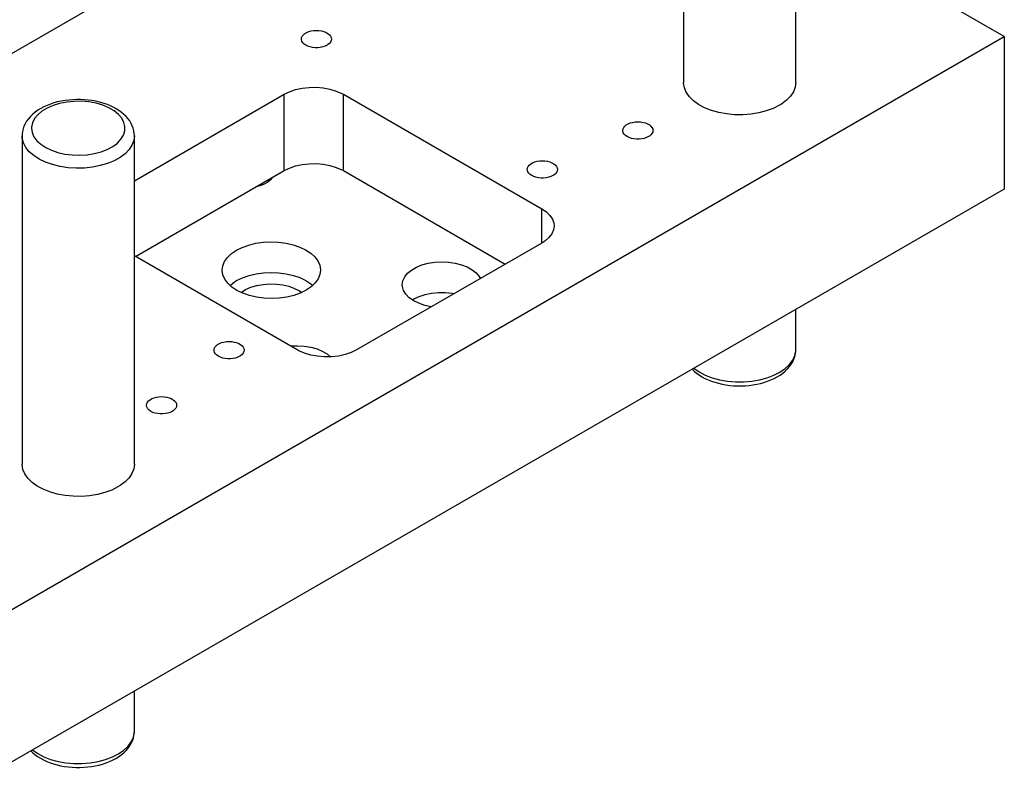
# Model space of a CAD drawing. Header units: inches. Extents: x 3 to 351, y 4 to 271.
# Tile 502 of 530: x 240 to 246.58, y 241.61 to 246.62. Entities that reach past the tile are written whole.
import ezdxf

# ---------------------------------------------------------------- set-up
doc = ezdxf.new("R2010")
doc.units = ezdxf.units.IN
doc.header["$LTSCALE"] = 0.5
doc.header["$MEASUREMENT"] = 0
doc.layers.add('STR_1', color=7, linetype='Continuous')

msp = doc.modelspace()

# ---------------------------------------------------------------- linework, layer by layer
at = {"layer": 'STR_1', "color": 9, "linetype": 'Continuous'}
for p, q in [((244.4372, 248.3955), (244.4372, 246.2012)), ((245.1872, 246.2012), (245.1872, 248.3955)), ((240.1631, 246.0377), (240.1426, 246.0268)), ((240.1847, 246.0475), (240.1631, 246.0377)), ((240.2072, 246.0562), (240.1847, 246.0475)), ((240.2305, 246.0639), (240.2072, 246.0562)), ((240.2546, 246.0705), (240.2305, 246.0639)), ((240.2792, 246.076), (240.2546, 246.0705)), ((240.3043, 246.0803), (240.2792, 246.076)), ((240.3298, 246.0836), (240.3043, 246.0803)), ((240.3555, 246.0858), (240.3298, 246.0836)), ((240.3815, 246.0868), (240.3555, 246.0858)), ((240.4074, 246.0867), (240.3815, 246.0868)), ((240.4334, 246.0856), (240.4074, 246.0867)), ((240.4591, 246.0832), (240.4334, 246.0856)), ((240.4846, 246.0798), (240.4591, 246.0832)), ((240.5096, 246.0753), (240.4846, 246.0798)), ((240.5342, 246.0697), (240.5096, 246.0753)), ((240.5581, 246.063), (240.5342, 246.0697)), ((240.5813, 246.0552), (240.5581, 246.063)), ((240.6036, 246.0463), (240.5813, 246.0552)), ((240.625, 246.0364), (240.6036, 246.0463)), ((240.6452, 246.0256), (240.625, 246.0364)), ((240.0731, 245.9734), (240.0596, 245.9579)), ((240.0883, 245.9882), (240.0731, 245.9734)), ((240.105, 246.002), (240.0883, 245.9882)), ((240.1231, 246.0149), (240.105, 246.002)), ((240.1426, 246.0268), (240.1231, 246.0149)), ((240.6642, 246.0137), (240.6452, 246.0256)), ((240.6818, 246.0011), (240.6642, 246.0137)), ((240.698, 245.9876), (240.6818, 246.0011)), ((240.7125, 245.9734), (240.698, 245.9876)), ((240.7254, 245.9586), (240.7125, 245.9734)), ((240.0303, 245.9079), (240.0244, 245.8906)), ((240.0382, 245.925), (240.0303, 245.9079)), ((240.048, 245.9417), (240.0382, 245.925)), ((240.0596, 245.9579), (240.048, 245.9417)), ((240.7365, 245.9433), (240.7254, 245.9586)), ((240.746, 245.9275), (240.7365, 245.9433)), ((240.7538, 245.9113), (240.746, 245.9275)), ((240.7599, 245.8948), (240.7538, 245.9113)), ((240.0182, 245.8557), (240.0178, 245.8441)), ((240.0178, 245.844), (240.0178, 243.6497)), ((240.0203, 245.8731), (240.0182, 245.8557)), ((240.0244, 245.8906), (240.0203, 245.8731)), ((240.7643, 245.8779), (240.7599, 245.8948)), ((240.7669, 245.8608), (240.7643, 245.8779)), ((240.7678, 245.844), (240.7669, 245.8608)), ((240.7678, 243.6497), (240.7678, 245.844)), ((241.6089, 245.5103), (241.5796, 245.5024)), ((241.6357, 245.5211), (241.6089, 245.5103)), ((241.6588, 245.5345), (241.6357, 245.5211)), ((241.6776, 245.5499), (241.6588, 245.5345)), ((241.6915, 245.567), (241.6776, 245.5499)), ((241.6853, 245.5585), (241.6853, 245.5635)), ((241.489, 245.0985), (241.5325, 245.1141)), ((241.5325, 245.1141), (241.5796, 245.1256)), ((241.5796, 245.1256), (241.6293, 245.1327)), ((241.6293, 245.1327), (241.6803, 245.1353)), ((241.6803, 245.1353), (241.7314, 245.1332)), ((241.7314, 245.1332), (241.7813, 245.1266)), ((241.7813, 245.1266), (241.8288, 245.1156)), ((241.8288, 245.1156), (241.8728, 245.1005)), ((241.3905, 245.0314), (241.4171, 245.0566)), ((241.4171, 245.0566), (241.4502, 245.0792)), ((241.4502, 245.0792), (241.489, 245.0985)), ((241.8728, 245.1005), (241.9121, 245.0816)), ((241.9121, 245.0816), (241.9459, 245.0594)), ((241.9459, 245.0594), (241.9733, 245.0344)), ((241.3591, 244.9753), (241.371, 245.004)), ((241.371, 245.004), (241.3905, 245.0314)), ((241.9733, 245.0344), (241.9936, 245.0073)), ((241.9936, 245.0073), (242.0064, 244.9786)), ((242.6518, 244.9659), (242.6894, 244.9812)), ((242.6894, 244.9812), (242.731, 244.9926)), ((242.731, 244.9926), (242.7754, 244.9997)), ((242.7754, 244.9997), (242.8212, 245.0022)), ((242.8212, 245.0022), (242.8671, 245.0001)), ((242.8671, 245.0001), (242.9117, 244.9935)), ((242.9117, 244.9935), (242.9537, 244.9825)), ((242.9537, 244.9825), (242.9917, 244.9675)), ((241.3551, 244.9458), (241.3591, 244.9753)), ((241.3552, 244.9433), (241.3551, 244.9458)), ((241.3598, 244.9138), (241.3552, 244.9433)), ((241.5338, 244.9103), (241.581, 244.9217)), ((241.581, 244.9217), (241.6308, 244.9287)), ((241.6308, 244.9287), (241.6818, 244.9311)), ((241.6818, 244.9311), (241.7328, 244.929)), ((241.7328, 244.929), (241.7827, 244.9222)), ((241.7827, 244.9222), (241.8301, 244.9111)), ((242.0074, 244.9164), (241.9955, 244.8876)), ((242.0064, 244.9786), (242.0113, 244.9492)), ((242.0114, 244.9458), (242.0074, 244.9164)), ((242.0113, 244.9492), (242.0114, 244.9458)), ((242.5737, 244.901), (242.5931, 244.9252)), ((242.5931, 244.9252), (242.6193, 244.947)), ((242.6193, 244.947), (242.6518, 244.9659)), ((242.9917, 244.9675), (243.0247, 244.949)), ((243.0247, 244.949), (243.0516, 244.9274)), ((243.0516, 244.9274), (243.0717, 244.9035)), ((241.3724, 244.8852), (241.3598, 244.9138)), ((241.3925, 244.858), (241.3724, 244.8852)), ((241.4197, 244.833), (241.3925, 244.858)), ((241.4068, 244.8438), (241.4377, 244.8673)), ((241.4377, 244.8673), (241.4512, 244.8757)), ((241.4512, 244.8757), (241.4901, 244.8949)), ((241.4901, 244.8949), (241.5338, 244.9103)), ((241.5854, 244.8432), (241.6278, 244.8509)), ((241.6278, 244.8509), (241.6719, 244.8543)), ((241.6719, 244.8543), (241.7163, 244.8532)), ((241.7163, 244.8532), (241.7597, 244.8477)), ((241.8301, 244.9111), (241.874, 244.8959)), ((241.874, 244.8959), (241.9132, 244.8769)), ((241.9132, 244.8769), (241.9468, 244.8546)), ((241.9468, 244.8546), (241.9597, 244.8438)), ((241.976, 244.8603), (241.9494, 244.835)), ((241.9955, 244.8876), (241.976, 244.8603)), ((242.5578, 244.8489), (242.5618, 244.8754)), ((242.5587, 244.8364), (242.5578, 244.8489)), ((242.5618, 244.8754), (242.5737, 244.901)), ((243.0717, 244.9035), (243.0792, 244.8904)), ((241.4533, 244.8107), (241.4197, 244.833)), ((241.4925, 244.7917), (241.4533, 244.8107)), ((241.4808, 244.7967), (241.5108, 244.8157)), ((241.5364, 244.7764), (241.4925, 244.7917)), ((241.5108, 244.8157), (241.546, 244.8313)), ((241.546, 244.8313), (241.5854, 244.8432)), ((241.7597, 244.8477), (241.8008, 244.8379)), ((241.8008, 244.8379), (241.8383, 244.8241)), ((241.8764, 244.7927), (241.8327, 244.7772)), ((241.8383, 244.8241), (241.8711, 244.8068)), ((241.8711, 244.8068), (241.8857, 244.7967)), ((241.9153, 244.8119), (241.8764, 244.7927)), ((241.9163, 244.8125), (241.9153, 244.8119)), ((241.9494, 244.835), (241.9163, 244.8125)), ((242.5664, 244.8102), (242.5587, 244.8364)), ((242.5819, 244.7851), (242.5664, 244.8102)), ((242.6046, 244.762), (242.5819, 244.7851)), ((242.6709, 244.7703), (242.7108, 244.7836)), ((242.7108, 244.7836), (242.754, 244.7928)), ((242.754, 244.7928), (242.7993, 244.7975)), ((242.7993, 244.7975), (242.8454, 244.7976)), ((242.8454, 244.7976), (242.8908, 244.7931)), ((242.8908, 244.7931), (242.9062, 244.7905)), ((241.5838, 244.7653), (241.5364, 244.7764)), ((241.6337, 244.7586), (241.5838, 244.7653)), ((241.6847, 244.7564), (241.6337, 244.7586)), ((241.7357, 244.7588), (241.6847, 244.7564)), ((241.7855, 244.7658), (241.7357, 244.7588)), ((241.8327, 244.7772), (241.7855, 244.7658)), ((242.6339, 244.7415), (242.6046, 244.762)), ((242.6252, 244.7468), (242.6356, 244.7532)), ((242.6689, 244.7242), (242.6339, 244.7415)), ((242.6356, 244.7532), (242.6709, 244.7703)), ((242.7085, 244.7106), (242.6689, 244.7242)), ((242.7516, 244.7012), (242.7085, 244.7106)), ((245.1872, 244.4151), (245.1872, 244.6826)), ((241.8113, 244.4392), (241.8573, 244.4408)), ((241.8573, 244.4408), (241.9031, 244.4379)), ((241.9031, 244.4379), (241.9473, 244.4305)), ((241.9473, 244.4305), (241.9886, 244.4188)), ((241.9886, 244.4188), (242.0258, 244.4031)), ((242.0258, 244.4031), (242.0578, 244.3839)), ((245.1846, 244.386), (245.1868, 244.4034)), ((245.1868, 244.4034), (245.1872, 244.4116)), ((245.1872, 244.4116), (245.1872, 244.415)), ((242.0578, 244.3839), (242.079, 244.3663)), ((245.157, 244.3174), (245.1668, 244.3341)), ((245.1668, 244.3341), (245.1747, 244.3512)), ((245.1747, 244.3512), (245.1806, 244.3685)), ((245.1806, 244.3685), (245.1846, 244.386)), ((244.4951, 244.283), (244.507, 244.2715)), ((244.507, 244.2715), (244.5231, 244.258)), ((244.5231, 244.258), (244.5407, 244.2453)), ((245.0818, 244.2441), (245.1, 244.2571)), ((245.1, 244.2571), (245.1167, 244.2709)), ((245.1167, 244.2709), (245.1319, 244.2857)), ((245.1319, 244.2857), (245.1454, 244.3012)), ((245.1454, 244.3012), (245.157, 244.3174)), ((244.5407, 244.2453), (244.5597, 244.2335)), ((244.5597, 244.2335), (244.58, 244.2226)), ((244.58, 244.2226), (244.6013, 244.2128)), ((244.6013, 244.2128), (244.6237, 244.2039)), ((244.6237, 244.2039), (244.6469, 244.1961)), ((244.6469, 244.1961), (244.6708, 244.1894)), ((244.9504, 244.1886), (244.9744, 244.1952)), ((244.9744, 244.1952), (244.9978, 244.2028)), ((244.9978, 244.2028), (245.0203, 244.2116)), ((245.0203, 244.2116), (245.0419, 244.2214)), ((245.0419, 244.2214), (245.0624, 244.2322)), ((245.0624, 244.2322), (245.0818, 244.2441)), ((244.6708, 244.1894), (244.6954, 244.1838)), ((244.6954, 244.1838), (244.7204, 244.1793)), ((244.7204, 244.1793), (244.7459, 244.1758)), ((244.7459, 244.1758), (244.7716, 244.1735)), ((244.7716, 244.1735), (244.7975, 244.1723)), ((244.7975, 244.1723), (244.8235, 244.1723)), ((244.8235, 244.1723), (244.8494, 244.1733)), ((244.8494, 244.1733), (244.8752, 244.1755)), ((244.8752, 244.1755), (244.9007, 244.1788)), ((244.9007, 244.1788), (244.9258, 244.1831)), ((244.9258, 244.1831), (244.9504, 244.1886)), ((240.7678, 241.8636), (240.7678, 242.1311)), ((240.7612, 241.817), (240.7652, 241.8344)), ((240.7652, 241.8344), (240.7674, 241.8519)), ((240.7674, 241.8519), (240.7677, 241.8601)), ((240.7677, 241.8601), (240.7678, 241.8635)), ((240.7259, 241.7497), (240.7376, 241.7659)), ((240.7376, 241.7659), (240.7474, 241.7826)), ((240.7474, 241.7826), (240.7553, 241.7997)), ((240.7553, 241.7997), (240.7612, 241.817)), ((240.0757, 241.7315), (240.0876, 241.72)), ((240.0876, 241.72), (240.1037, 241.7065)), ((240.1037, 241.7065), (240.1213, 241.6938)), ((240.1213, 241.6938), (240.1403, 241.682)), ((240.643, 241.6807), (240.6624, 241.6926)), ((240.6624, 241.6926), (240.6806, 241.7055)), ((240.6806, 241.7055), (240.6973, 241.7194)), ((240.6973, 241.7194), (240.7125, 241.7341)), ((240.7125, 241.7341), (240.7259, 241.7497)), ((240.1403, 241.682), (240.1606, 241.6711)), ((240.1606, 241.6711), (240.1819, 241.6612)), ((240.1819, 241.6612), (240.2043, 241.6524)), ((240.2043, 241.6524), (240.2275, 241.6446)), ((240.2275, 241.6446), (240.2514, 241.6379)), ((240.2514, 241.6379), (240.2759, 241.6323)), ((240.2759, 241.6323), (240.301, 241.6277)), ((240.301, 241.6277), (240.3265, 241.6243)), ((240.4558, 241.624), (240.4813, 241.6272)), ((240.4813, 241.6272), (240.5064, 241.6316)), ((240.5064, 241.6316), (240.531, 241.6371)), ((240.531, 241.6371), (240.555, 241.6437)), ((240.555, 241.6437), (240.5783, 241.6513)), ((240.5783, 241.6513), (240.6009, 241.6601)), ((240.6009, 241.6601), (240.6224, 241.6699)), ((240.6224, 241.6699), (240.643, 241.6807)), ((240.3265, 241.6243), (240.3522, 241.622)), ((240.3522, 241.622), (240.3781, 241.6208)), ((240.3781, 241.6208), (240.4041, 241.6207)), ((240.4041, 241.6207), (240.43, 241.6218)), ((240.43, 241.6218), (240.4558, 241.624))]:
    msp.add_line(p, q, dxfattribs=at)
at = {"layer": 'STR_1', "color": 190, "linetype": 'Continuous'}
for p, q in [((242.4573, 247.8422), (239.3359, 246.0401)), ((246.58, 246.5074), (245.1872, 247.3115)), ((239.8625, 242.629), (246.58, 246.5074)), ((241.8833, 246.491), (241.8848, 246.5011)), ((241.8848, 246.5011), (241.8893, 246.5109)), ((241.8893, 246.5109), (241.8967, 246.52)), ((241.8967, 246.52), (241.9068, 246.5283)), ((241.9068, 246.5283), (241.9192, 246.5355)), ((241.9192, 246.5355), (241.9335, 246.5413)), ((241.9335, 246.5413), (241.9494, 246.5456)), ((241.9494, 246.5456), (241.9663, 246.5482)), ((241.9663, 246.5482), (241.9838, 246.5491)), ((241.9838, 246.5491), (242.0012, 246.5482)), ((242.0012, 246.5482), (242.0181, 246.5456)), ((242.0181, 246.5456), (242.034, 246.5413)), ((242.034, 246.5413), (242.0484, 246.5355)), ((242.0484, 246.5355), (242.0608, 246.5283)), ((242.0608, 246.5283), (242.0708, 246.52)), ((242.0708, 246.52), (242.0782, 246.5109)), ((242.0782, 246.5109), (242.0827, 246.5011)), ((242.0827, 246.5011), (242.0843, 246.491)), ((246.58, 246.5074), (246.58, 245.4867)), ((241.8837, 246.486), (241.8833, 246.491)), ((241.8867, 246.476), (241.8837, 246.486)), ((241.8927, 246.4665), (241.8867, 246.476)), ((241.9014, 246.4578), (241.8927, 246.4665)), ((241.9127, 246.45), (241.9014, 246.4578)), ((241.9261, 246.4435), (241.9127, 246.45)), ((241.9413, 246.4385), (241.9261, 246.4435)), ((241.9578, 246.435), (241.9413, 246.4385)), ((241.975, 246.4332), (241.9578, 246.435)), ((241.9925, 246.4332), (241.975, 246.4332)), ((242.0098, 246.435), (241.9925, 246.4332)), ((242.0262, 246.4385), (242.0098, 246.435)), ((242.0414, 246.4435), (242.0262, 246.4385)), ((242.0548, 246.45), (242.0414, 246.4435)), ((242.0608, 246.4537), (242.0548, 246.45)), ((242.0708, 246.462), (242.0608, 246.4537)), ((242.0782, 246.4712), (242.0708, 246.462)), ((242.0827, 246.481), (242.0782, 246.4712)), ((242.0843, 246.491), (242.0827, 246.481)), ((241.8892, 246.1627), (241.9356, 246.168)), ((241.9356, 246.168), (241.9829, 246.1686)), ((241.9829, 246.1686), (242.0297, 246.1647)), ((242.0297, 246.1647), (242.0747, 246.1563)), ((244.4373, 246.1971), (244.4372, 246.2012)), ((244.4423, 246.1657), (244.4373, 246.1971)), ((244.4552, 246.135), (244.4423, 246.1657)), ((245.1832, 246.1697), (245.1713, 246.1388)), ((245.1872, 246.2012), (245.1832, 246.1697)), ((240.7678, 245.544), (241.7681, 246.1216)), ((241.7681, 246.1216), (241.8042, 246.1392)), ((241.8042, 246.1392), (241.845, 246.153)), ((241.845, 246.153), (241.8892, 246.1627)), ((242.0747, 246.1563), (242.1165, 246.1436)), ((242.1165, 246.1436), (242.1541, 246.127)), ((242.1541, 246.127), (242.1641, 246.1216)), ((242.1641, 246.1216), (243.4899, 245.3561)), ((244.4757, 246.1056), (244.4552, 246.135)), ((244.5034, 246.0784), (244.4757, 246.1056)), ((245.1518, 246.1093), (245.125, 246.0817)), ((245.1713, 246.1388), (245.1518, 246.1093)), ((244.5376, 246.0537), (244.5034, 246.0784)), ((244.5777, 246.0322), (244.5376, 246.0537)), ((245.0774, 246.0481), (245.0359, 246.0274)), ((245.0915, 246.0567), (245.0774, 246.0481)), ((245.125, 246.0817), (245.0915, 246.0567)), ((244.6228, 246.0143), (244.5777, 246.0322)), ((244.6719, 246.0004), (244.6228, 246.0143)), ((244.7241, 245.9907), (244.6719, 246.0004)), ((244.7781, 245.9856), (244.7241, 245.9907)), ((244.8328, 245.985), (244.7781, 245.9856)), ((244.8871, 245.989), (244.8328, 245.985)), ((244.9398, 245.9976), (244.8871, 245.989)), ((244.9897, 246.0105), (244.9398, 245.9976)), ((245.0359, 246.0274), (244.9897, 246.0105)), ((244.0372, 245.8995), (244.0446, 245.9087)), ((244.0446, 245.9087), (244.0546, 245.917)), ((244.0546, 245.917), (244.067, 245.9241)), ((244.067, 245.9241), (244.0814, 245.9299)), ((244.0814, 245.9299), (244.0972, 245.9342)), ((244.0972, 245.9342), (244.1142, 245.9368)), ((244.1142, 245.9368), (244.1316, 245.9377)), ((244.1316, 245.9377), (244.1491, 245.9368)), ((244.1491, 245.9368), (244.166, 245.9342)), ((244.166, 245.9342), (244.1819, 245.9299)), ((244.1819, 245.9299), (244.1962, 245.9241)), ((244.1962, 245.9241), (244.2086, 245.917)), ((244.2086, 245.917), (244.2186, 245.9087)), ((244.2186, 245.9087), (244.226, 245.8995)), ((244.0311, 245.8797), (244.0326, 245.8898)), ((244.0315, 245.8746), (244.0311, 245.8797)), ((244.0345, 245.8647), (244.0315, 245.8746)), ((244.0326, 245.8898), (244.0372, 245.8995)), ((244.0405, 245.8552), (244.0345, 245.8647)), ((244.0493, 245.8464), (244.0405, 245.8552)), ((244.0605, 245.8387), (244.0493, 245.8464)), ((244.074, 245.8322), (244.0605, 245.8387)), ((244.2027, 245.8387), (244.1893, 245.8322)), ((244.2086, 245.8424), (244.2027, 245.8387)), ((244.2186, 245.8507), (244.2086, 245.8424)), ((244.226, 245.8598), (244.2186, 245.8507)), ((244.226, 245.8995), (244.2306, 245.8898)), ((244.2306, 245.8696), (244.226, 245.8598)), ((244.2306, 245.8898), (244.2321, 245.8797)), ((244.2321, 245.8797), (244.2306, 245.8696)), ((244.0891, 245.8271), (244.074, 245.8322)), ((244.1056, 245.8236), (244.0891, 245.8271)), ((244.1228, 245.8219), (244.1056, 245.8236)), ((244.1404, 245.8219), (244.1228, 245.8219)), ((244.1576, 245.8236), (244.1404, 245.8219)), ((244.1741, 245.8271), (244.1576, 245.8236)), ((244.1893, 245.8322), (244.1741, 245.8271)), ((241.8042, 245.6289), (241.845, 245.6427)), ((241.845, 245.6427), (241.8892, 245.6524)), ((241.8892, 245.6524), (241.9356, 245.6577)), ((241.9356, 245.6577), (241.9829, 245.6583)), ((241.9829, 245.6583), (242.0297, 245.6544)), ((242.0297, 245.6544), (242.0747, 245.646)), ((242.0747, 245.646), (242.1165, 245.6333)), ((243.3945, 245.6295), (243.399, 245.6393)), ((243.399, 245.6393), (243.4064, 245.6484)), ((243.4064, 245.6484), (243.4165, 245.6567)), ((243.4165, 245.6567), (243.4288, 245.6639)), ((243.4288, 245.6639), (243.4432, 245.6697)), ((243.4432, 245.6697), (243.4591, 245.674)), ((243.4591, 245.674), (243.476, 245.6766)), ((243.476, 245.6766), (243.4934, 245.6775)), ((243.4934, 245.6775), (243.5109, 245.6766)), ((243.5109, 245.6766), (243.5278, 245.674)), ((243.5278, 245.674), (243.5437, 245.6697)), ((243.5437, 245.6697), (243.558, 245.6639)), ((243.558, 245.6639), (243.5704, 245.6567)), ((243.5704, 245.6567), (243.5805, 245.6484)), ((243.5805, 245.6484), (243.5879, 245.6393)), ((243.5879, 245.6393), (243.5924, 245.6295)), ((240.7746, 245.0377), (241.7681, 245.6113)), ((241.7681, 245.6113), (241.8042, 245.6289)), ((242.1165, 245.6333), (242.1541, 245.6167)), ((242.1541, 245.6167), (242.1641, 245.6113)), ((242.1641, 245.6113), (243.246, 244.9867)), ((243.3929, 245.6194), (243.3945, 245.6295)), ((243.3933, 245.6144), (243.3929, 245.6194)), ((243.3964, 245.6044), (243.3933, 245.6144)), ((243.4024, 245.5949), (243.3964, 245.6044)), ((243.4111, 245.5862), (243.4024, 245.5949)), ((243.4224, 245.5784), (243.4111, 245.5862)), ((243.4358, 245.5719), (243.4224, 245.5784)), ((243.5645, 245.5784), (243.5511, 245.5719)), ((243.5704, 245.5821), (243.5645, 245.5784)), ((243.5805, 245.5904), (243.5704, 245.5821)), ((243.5879, 245.5996), (243.5805, 245.5904)), ((243.5924, 245.6094), (243.5879, 245.5996)), ((243.5924, 245.6295), (243.5939, 245.6194)), ((243.5939, 245.6194), (243.5924, 245.6094)), ((243.451, 245.5668), (243.4358, 245.5719)), ((243.4674, 245.5634), (243.451, 245.5668)), ((243.4847, 245.5616), (243.4674, 245.5634)), ((243.5022, 245.5616), (243.4847, 245.5616)), ((243.5195, 245.5634), (243.5022, 245.5616)), ((243.5359, 245.5668), (243.5195, 245.5634)), ((243.5511, 245.5719), (243.5359, 245.5668)), ((246.58, 245.4867), (239.8625, 241.6084)), ((243.4899, 245.3561), (243.5204, 245.3353)), ((243.5204, 245.3353), (243.5444, 245.3117)), ((243.5444, 245.3117), (243.5612, 245.2862)), ((243.5612, 245.2862), (243.5703, 245.2594)), ((243.5703, 245.2594), (243.5719, 245.2418)), ((243.5561, 245.1882), (243.5367, 245.1633)), ((243.5679, 245.2146), (243.5561, 245.1882)), ((243.5719, 245.2418), (243.5679, 245.2146)), ((243.4899, 245.1275), (242.2525, 244.4131)), ((243.5103, 245.1406), (243.4899, 245.1275)), ((243.5367, 245.1633), (243.5103, 245.1406)), ((241.8565, 244.4131), (240.7678, 245.0416)), ((241.3234, 244.4483), (241.3358, 244.4555)), ((241.3358, 244.4555), (241.3502, 244.4613)), ((241.3502, 244.4613), (241.366, 244.4656)), ((241.366, 244.4656), (241.383, 244.4682)), ((241.383, 244.4682), (241.4004, 244.4691)), ((241.4004, 244.4691), (241.4179, 244.4682)), ((241.4179, 244.4682), (241.4348, 244.4656)), ((241.4348, 244.4656), (241.4507, 244.4613)), ((241.4507, 244.4613), (241.465, 244.4555)), ((241.465, 244.4555), (241.4774, 244.4483)), ((241.2999, 244.411), (241.3014, 244.4211)), ((241.3003, 244.406), (241.2999, 244.411)), ((241.3033, 244.396), (241.3003, 244.406)), ((241.3014, 244.4211), (241.306, 244.4309)), ((241.3093, 244.3865), (241.3033, 244.396)), ((241.306, 244.4309), (241.3134, 244.44)), ((241.3134, 244.44), (241.3234, 244.4483)), ((241.4774, 244.4483), (241.4874, 244.44)), ((241.4874, 244.44), (241.4948, 244.4309)), ((241.4948, 244.3912), (241.4874, 244.382)), ((241.4948, 244.4309), (241.4994, 244.4211)), ((241.4994, 244.401), (241.4948, 244.3912)), ((241.4994, 244.4211), (241.5009, 244.411)), ((241.5009, 244.411), (241.4994, 244.401)), ((241.8664, 244.4076), (241.8565, 244.4131)), ((241.904, 244.391), (241.8664, 244.4076)), ((241.9459, 244.3784), (241.904, 244.391)), ((242.2163, 244.3955), (242.1756, 244.3816)), ((242.2525, 244.4131), (242.2163, 244.3955)), ((241.3181, 244.3778), (241.3093, 244.3865)), ((241.3293, 244.37), (241.3181, 244.3778)), ((241.3428, 244.3635), (241.3293, 244.37)), ((241.3579, 244.3584), (241.3428, 244.3635)), ((241.3744, 244.355), (241.3579, 244.3584)), ((241.3916, 244.3532), (241.3744, 244.355)), ((241.4092, 244.3532), (241.3916, 244.3532)), ((241.4264, 244.355), (241.4092, 244.3532)), ((241.4429, 244.3584), (241.4264, 244.355)), ((241.4581, 244.3635), (241.4429, 244.3584)), ((241.4715, 244.37), (241.4581, 244.3635)), ((241.4774, 244.3737), (241.4715, 244.37)), ((241.4874, 244.382), (241.4774, 244.3737)), ((241.9909, 244.3699), (241.9459, 244.3784)), ((242.0377, 244.366), (241.9909, 244.3699)), ((242.085, 244.3667), (242.0377, 244.366)), ((242.1314, 244.3719), (242.085, 244.3667)), ((242.1756, 244.3816), (242.1314, 244.3719)), ((240.8507, 244.0527), (240.8552, 244.0624)), ((240.8552, 244.0624), (240.8626, 244.0716)), ((240.8626, 244.0716), (240.8726, 244.0799)), ((240.8726, 244.0799), (240.885, 244.087)), ((240.885, 244.087), (240.8994, 244.0928)), ((240.8994, 244.0928), (240.9153, 244.0971)), ((240.9153, 244.0971), (240.9322, 244.0997)), ((240.9322, 244.0997), (240.9496, 244.1006)), ((240.9496, 244.1006), (240.9671, 244.0997)), ((240.9671, 244.0997), (240.984, 244.0971)), ((240.984, 244.0971), (240.9999, 244.0928)), ((240.9999, 244.0928), (241.0142, 244.087)), ((241.0142, 244.087), (241.0266, 244.0799)), ((241.0266, 244.0799), (241.0367, 244.0716)), ((241.0367, 244.0716), (241.0441, 244.0624)), ((241.0441, 244.0624), (241.0486, 244.0527)), ((240.8491, 244.0426), (240.8507, 244.0527)), ((240.8495, 244.0375), (240.8491, 244.0426)), ((240.8526, 244.0276), (240.8495, 244.0375)), ((240.8585, 244.0181), (240.8526, 244.0276)), ((240.8673, 244.0093), (240.8585, 244.0181)), ((240.8786, 244.0016), (240.8673, 244.0093)), ((240.892, 243.9951), (240.8786, 244.0016)), ((240.9072, 243.99), (240.892, 243.9951)), ((241.0073, 243.9951), (240.9921, 243.99)), ((241.0207, 244.0016), (241.0073, 243.9951)), ((241.0266, 244.0053), (241.0207, 244.0016)), ((241.0367, 244.0136), (241.0266, 244.0053)), ((241.0441, 244.0227), (241.0367, 244.0136)), ((241.0486, 244.0325), (241.0441, 244.0227)), ((241.0486, 244.0527), (241.0501, 244.0426)), ((241.0501, 244.0426), (241.0486, 244.0325)), ((240.9236, 243.9865), (240.9072, 243.99)), ((240.9409, 243.9848), (240.9236, 243.9865)), ((240.9584, 243.9848), (240.9409, 243.9848)), ((240.9756, 243.9865), (240.9584, 243.9848)), ((240.9921, 243.99), (240.9756, 243.9865)), ((240.0178, 243.6456), (240.0178, 243.6497)), ((240.0229, 243.6141), (240.0178, 243.6456)), ((240.0358, 243.5834), (240.0229, 243.6141)), ((240.7638, 243.6181), (240.7519, 243.5873)), ((240.7678, 243.6497), (240.7638, 243.6181)), ((240.0563, 243.5541), (240.0358, 243.5834)), ((240.0839, 243.5269), (240.0563, 243.5541)), ((240.7323, 243.5578), (240.7056, 243.5302)), ((240.7519, 243.5873), (240.7323, 243.5578)), ((240.1182, 243.5022), (240.0839, 243.5269)), ((240.1583, 243.4807), (240.1182, 243.5022)), ((240.2034, 243.4628), (240.1583, 243.4807)), ((240.6165, 243.4759), (240.5703, 243.459)), ((240.6579, 243.4966), (240.6165, 243.4759)), ((240.6721, 243.5052), (240.6579, 243.4966)), ((240.7056, 243.5302), (240.6721, 243.5052)), ((240.2525, 243.4489), (240.2034, 243.4628)), ((240.3046, 243.4392), (240.2525, 243.4489)), ((240.3586, 243.4341), (240.3046, 243.4392)), ((240.4134, 243.4335), (240.3586, 243.4341)), ((240.4677, 243.4375), (240.4134, 243.4335)), ((240.5204, 243.4461), (240.4677, 243.4375)), ((240.5703, 243.459), (240.5204, 243.4461))]:
    msp.add_line(p, q, dxfattribs=at)
at = {"layer": 'STR_1', "color": 96, "linetype": 'Continuous'}
for p, q in [((241.7681, 245.6113), (241.7681, 246.1216)), ((242.1641, 245.6113), (242.1641, 246.1216)), ((240.2244, 246.047), (240.1846, 246.0296)), ((240.2685, 246.0606), (240.2244, 246.047)), ((240.3158, 246.0699), (240.2685, 246.0606)), ((240.365, 246.0747), (240.3158, 246.0699)), ((240.415, 246.075), (240.365, 246.0747)), ((240.4644, 246.0707), (240.415, 246.075)), ((240.5119, 246.0618), (240.4644, 246.0707)), ((240.5565, 246.0487), (240.5119, 246.0618)), ((240.5968, 246.0317), (240.5565, 246.0487)), ((240.1218, 245.9849), (240.1005, 245.9589)), ((240.1501, 246.0087), (240.1218, 245.9849)), ((240.1846, 246.0296), (240.1501, 246.0087)), ((240.6319, 246.0112), (240.5968, 246.0317)), ((240.6609, 245.9877), (240.6319, 246.0112)), ((240.6831, 245.9618), (240.6609, 245.9877)), ((240.0806, 245.9025), (240.0803, 245.895)), ((240.0866, 245.9312), (240.0806, 245.9025)), ((240.1005, 245.9589), (240.0866, 245.9312)), ((240.6978, 245.9343), (240.6831, 245.9618)), ((240.7047, 245.9057), (240.6978, 245.9343)), ((240.7037, 245.8769), (240.7047, 245.9057)), ((240.0188, 245.8281), (240.0178, 245.8441)), ((240.0803, 245.895), (240.0843, 245.8663)), ((240.0843, 245.8663), (240.0962, 245.8383)), ((240.0962, 245.8383), (240.1156, 245.8117)), ((240.678, 245.8213), (240.6947, 245.8485)), ((240.6947, 245.8485), (240.7037, 245.8769)), ((240.7678, 245.844), (240.7638, 245.8125)), ((240.0268, 245.7968), (240.0188, 245.8281)), ((240.0426, 245.7665), (240.0268, 245.7968)), ((240.1156, 245.8117), (240.1422, 245.7873)), ((240.1422, 245.7873), (240.1751, 245.7656)), ((240.5868, 245.7536), (240.6234, 245.7733)), ((240.6234, 245.7733), (240.654, 245.796)), ((240.654, 245.796), (240.678, 245.8213)), ((240.7519, 245.7816), (240.7323, 245.7521)), ((240.7638, 245.8125), (240.7519, 245.7816)), ((240.0659, 245.7379), (240.0426, 245.7665)), ((240.0961, 245.7116), (240.0659, 245.7379)), ((240.1326, 245.6881), (240.0961, 245.7116)), ((240.1751, 245.7656), (240.2136, 245.7472)), ((240.2136, 245.7472), (240.2567, 245.7326)), ((240.2567, 245.7326), (240.3033, 245.7222)), ((240.3033, 245.7222), (240.3521, 245.7161)), ((240.3521, 245.7161), (240.402, 245.7147)), ((240.402, 245.7147), (240.4517, 245.7178)), ((240.4517, 245.7178), (240.4999, 245.7255)), ((240.4999, 245.7255), (240.5453, 245.7376)), ((240.5453, 245.7376), (240.5868, 245.7536)), ((240.7056, 245.7246), (240.6721, 245.6996)), ((240.7323, 245.7521), (240.7056, 245.7246)), ((240.1747, 245.6679), (240.1326, 245.6881)), ((240.2215, 245.6514), (240.1747, 245.6679)), ((240.2718, 245.6391), (240.2215, 245.6514)), ((240.3248, 245.6311), (240.2718, 245.6391)), ((240.5395, 245.6448), (240.4877, 245.6346)), ((240.5882, 245.6592), (240.5395, 245.6448)), ((240.6327, 245.6776), (240.5882, 245.6592)), ((240.6721, 245.6996), (240.6327, 245.6776)), ((240.3792, 245.6276), (240.3248, 245.6311)), ((240.4339, 245.6288), (240.3792, 245.6276)), ((240.4877, 245.6346), (240.4339, 245.6288)), ((243.4899, 245.1275), (243.4899, 245.3561)), ((245.1807, 244.375), (245.1869, 244.4064)), ((245.1869, 244.4064), (245.1872, 244.4151)), ((245.1451, 244.3154), (245.1667, 244.3445)), ((245.1667, 244.3445), (245.1807, 244.375)), ((244.5065, 244.2897), (244.5414, 244.2653)), ((244.5414, 244.2653), (244.5821, 244.2441)), ((245.0404, 244.2433), (245.0813, 244.2643)), ((245.0813, 244.2643), (245.1164, 244.2885)), ((245.1164, 244.2885), (245.1451, 244.3154)), ((244.5821, 244.2441), (244.6276, 244.2266)), ((244.6276, 244.2266), (244.6771, 244.2131)), ((244.6771, 244.2131), (244.7295, 244.2039)), ((244.7295, 244.2039), (244.7836, 244.1992)), ((244.7836, 244.1992), (244.8383, 244.1991)), ((244.8383, 244.1991), (244.8925, 244.2036)), ((244.8925, 244.2036), (244.945, 244.2126)), ((244.945, 244.2126), (244.9946, 244.2259)), ((244.9946, 244.2259), (245.0404, 244.2433)), ((240.7473, 241.7929), (240.7613, 241.8235)), ((240.7613, 241.8235), (240.7675, 241.8549)), ((240.7675, 241.8549), (240.7678, 241.8636)), ((240.697, 241.737), (240.7257, 241.7639)), ((240.7257, 241.7639), (240.7473, 241.7929)), ((240.0871, 241.7381), (240.122, 241.7138)), ((240.122, 241.7138), (240.1627, 241.6926)), ((240.1627, 241.6926), (240.2082, 241.6751)), ((240.5752, 241.6744), (240.621, 241.6917)), ((240.621, 241.6917), (240.6618, 241.7128)), ((240.6618, 241.7128), (240.697, 241.737)), ((240.2082, 241.6751), (240.2577, 241.6616)), ((240.2577, 241.6616), (240.3101, 241.6524)), ((240.3101, 241.6524), (240.3642, 241.6477)), ((240.3642, 241.6477), (240.4189, 241.6476)), ((240.4189, 241.6476), (240.4731, 241.6521)), ((240.4731, 241.6521), (240.5256, 241.6611)), ((240.5256, 241.6611), (240.5752, 241.6744))]:
    msp.add_line(p, q, dxfattribs=at)

doc.saveas('drawing.dxf')
